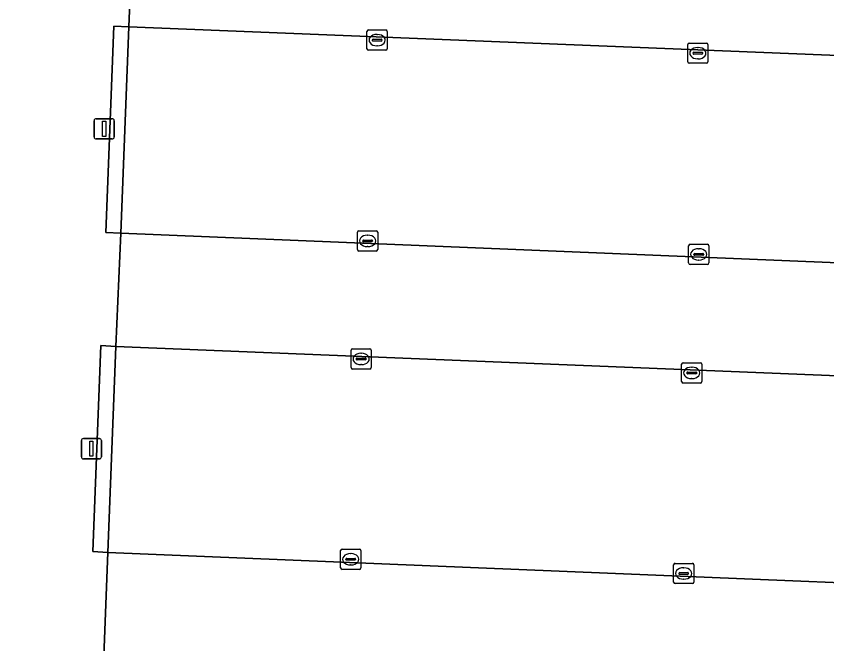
# Model space of a CAD drawing. Extents: x 160888 to 161385, y 386490 to 386908.
# Drawn here: x 161047.88 to 161087.87, y 386790.05 to 386821.01 of the extents above; entities that cross this region are included whole.
import ezdxf

# ---------------------------------------------------------------- set-up
doc = ezdxf.new("R2010")
doc.units = 0
for name, color, linetype in [('IMGEO_Groenvoorziening', 7, 'Continuous'), ('IMGEO_Haag', 7, 'Continuous'), ('IMGEO_Kolk', 7, 'Continuous'), ('IMGEO_Lichtmast', 7, 'Continuous'), ('IMGEO_Parkeervlak_open', 7, 'Continuous'), ('IMGEO_Rijbaan_lokaal_open', 7, 'Continuous'), ('IMGEO_Voetpad_open', 7, 'Continuous')]:
    doc.layers.add(name, color=color, linetype=linetype)

msp = doc.modelspace()

# ---------------------------------------------------------------- linework, layer by layer
at = {"layer": 'IMGEO_Groenvoorziening'}
for points in [[(161053.043, 386810.307), (161053.442, 386820.496), (161052.695, 386820.527), (161052.307, 386810.348)], [(161052.404, 386794.558), (161052.802, 386804.71), (161052.061, 386804.77), (161051.66, 386794.598)]]:
    msp.add_lwpolyline(points, close=True, dxfattribs=at)
at = {"layer": 'IMGEO_Haag'}
for points in [[(161053.043, 386810.307), (161053.442, 386820.496), (161052.695, 386820.527), (161052.307, 386810.348)], [(161052.404, 386794.558), (161052.802, 386804.71), (161052.061, 386804.77), (161051.66, 386794.598)]]:
    msp.add_lwpolyline(points, close=True, dxfattribs=at)
at = {"layer": 'IMGEO_Kolk'}
for p, q in [((161065.186, 386819.408), (161065.186, 386820.26)), ((161065.261, 386820.334), (161066.113, 386820.334)), ((161066.187, 386820.26), (161066.187, 386819.408)), ((161065.488, 386819.877), (161065.886, 386819.877)), ((161065.674, 386820.114), (161065.699, 386820.114)), ((161065.445, 386819.828), (161065.445, 386819.84)), ((161065.883, 386819.791), (161065.485, 386819.791)), ((161065.697, 386819.554), (161065.672, 386819.554)), ((161065.929, 386819.84), (161065.929, 386819.828)), ((161081.008, 386818.764), (161081.008, 386819.616)), ((161081.083, 386819.69), (161081.935, 386819.69)), ((161081.496, 386819.47), (161081.521, 386819.47)), ((161082.009, 386819.616), (161082.009, 386818.764)), ((161066.113, 386819.334), (161065.261, 386819.334)), ((161081.267, 386819.184), (161081.267, 386819.196)), ((161081.705, 386819.147), (161081.307, 386819.147)), ((161081.31, 386819.233), (161081.708, 386819.233)), ((161081.751, 386819.196), (161081.751, 386819.184)), ((161081.935, 386818.69), (161081.083, 386818.69)), ((161081.519, 386818.91), (161081.494, 386818.91)), ((161064.717, 386809.503), (161064.717, 386810.355)), ((161064.792, 386810.429), (161065.644, 386810.429)), ((161065.718, 386810.355), (161065.718, 386809.503)), ((161064.976, 386809.923), (161064.976, 386809.935)), ((161065.414, 386809.886), (161065.016, 386809.886)), ((161065.019, 386809.972), (161065.417, 386809.972)), ((161065.205, 386810.209), (161065.23, 386810.209)), ((161065.46, 386809.935), (161065.46, 386809.923)), ((161065.228, 386809.649), (161065.203, 386809.649)), ((161081.053, 386808.838), (161081.053, 386809.69)), ((161081.128, 386809.764), (161081.98, 386809.764)), ((161081.541, 386809.544), (161081.566, 386809.544)), ((161082.054, 386809.69), (161082.054, 386808.838)), ((161065.644, 386809.429), (161064.792, 386809.429)), ((161081.312, 386809.258), (161081.312, 386809.27)), ((161081.75, 386809.221), (161081.352, 386809.221)), ((161081.355, 386809.307), (161081.753, 386809.307)), ((161081.796, 386809.27), (161081.796, 386809.258)), ((161081.98, 386808.764), (161081.128, 386808.764)), ((161081.564, 386808.984), (161081.539, 386808.984)), ((161064.398, 386803.677), (161064.398, 386804.529)), ((161064.473, 386804.603), (161065.325, 386804.603)), ((161064.886, 386804.383), (161064.911, 386804.383)), ((161065.399, 386804.529), (161065.399, 386803.677)), ((161064.657, 386804.097), (161064.657, 386804.109)), ((161065.095, 386804.06), (161064.697, 386804.06)), ((161064.7, 386804.146), (161065.098, 386804.146)), ((161065.141, 386804.109), (161065.141, 386804.097)), ((161080.784, 386803.916), (161081.636, 386803.916)), ((161065.325, 386803.603), (161064.473, 386803.603)), ((161064.909, 386803.823), (161064.884, 386803.823)), ((161080.709, 386802.99), (161080.709, 386803.842)), ((161081.011, 386803.459), (161081.409, 386803.459)), ((161081.197, 386803.696), (161081.222, 386803.696)), ((161081.71, 386803.842), (161081.71, 386802.99)), ((161080.968, 386803.41), (161080.968, 386803.422)), ((161081.406, 386803.373), (161081.008, 386803.373)), ((161081.22, 386803.136), (161081.195, 386803.136)), ((161081.452, 386803.422), (161081.452, 386803.41)), ((161081.636, 386802.916), (161080.784, 386802.916)), ((161063.959, 386794.72), (161064.811, 386794.72)), ((161063.884, 386793.794), (161063.884, 386794.646)), ((161064.186, 386794.263), (161064.584, 386794.263)), ((161064.372, 386794.5), (161064.397, 386794.5)), ((161064.885, 386794.646), (161064.885, 386793.794)), ((161064.143, 386794.214), (161064.143, 386794.226)), ((161064.581, 386794.177), (161064.183, 386794.177)), ((161064.395, 386793.94), (161064.37, 386793.94)), ((161064.627, 386794.226), (161064.627, 386794.214)), ((161080.31, 386793.093), (161080.31, 386793.945)), ((161080.385, 386794.019), (161081.237, 386794.019)), ((161081.311, 386793.945), (161081.311, 386793.093)), ((161064.811, 386793.72), (161063.959, 386793.72)), ((161080.569, 386793.513), (161080.569, 386793.525)), ((161081.007, 386793.476), (161080.609, 386793.476)), ((161080.612, 386793.562), (161081.01, 386793.562)), ((161080.798, 386793.799), (161080.823, 386793.799)), ((161081.053, 386793.525), (161081.053, 386793.513)), ((161080.821, 386793.239), (161080.796, 386793.239)), ((161081.237, 386793.019), (161080.385, 386793.019))]:
    msp.add_line(p, q, dxfattribs=at)
for points in [[(161065.186, 386819.408), (161065.186, 386820.26)], [(161065.261, 386820.334), (161066.113, 386820.334)], [(161066.187, 386820.26), (161066.187, 386819.408)], [(161081.008, 386818.764), (161081.008, 386819.616)], [(161081.083, 386819.69), (161081.935, 386819.69)], [(161082.009, 386819.616), (161082.009, 386818.764)], [(161066.113, 386819.334), (161065.261, 386819.334)], [(161081.935, 386818.69), (161081.083, 386818.69)], [(161064.717, 386809.503), (161064.717, 386810.355)], [(161064.792, 386810.429), (161065.644, 386810.429)], [(161065.718, 386810.355), (161065.718, 386809.503)], [(161081.053, 386808.838), (161081.053, 386809.69)], [(161081.128, 386809.764), (161081.98, 386809.764)], [(161082.054, 386809.69), (161082.054, 386808.838)], [(161065.644, 386809.429), (161064.792, 386809.429)], [(161081.98, 386808.764), (161081.128, 386808.764)], [(161064.398, 386803.677), (161064.398, 386804.529)], [(161064.473, 386804.603), (161065.325, 386804.603)], [(161065.399, 386804.529), (161065.399, 386803.677)], [(161080.784, 386803.916), (161081.636, 386803.916)], [(161065.325, 386803.603), (161064.473, 386803.603)], [(161080.709, 386802.99), (161080.709, 386803.842)], [(161081.71, 386803.842), (161081.71, 386802.99)], [(161081.636, 386802.916), (161080.784, 386802.916)], [(161063.959, 386794.72), (161064.811, 386794.72)], [(161063.884, 386793.794), (161063.884, 386794.646)], [(161064.885, 386794.646), (161064.885, 386793.794)], [(161080.31, 386793.093), (161080.31, 386793.945)], [(161080.385, 386794.019), (161081.237, 386794.019)], [(161081.311, 386793.945), (161081.311, 386793.093)], [(161064.811, 386793.72), (161063.959, 386793.72)], [(161081.237, 386793.019), (161080.385, 386793.019)]]:
    msp.add_lwpolyline(points, dxfattribs=at)
for centre, radius, start, end in [((161065.263, 386820.258), 0.0765, 91.552, 178.448), ((161065.263, 386820.258), 0.0765, 91.552, 178.448), ((161066.111, 386820.258), 0.0765, 1.552, 88.448), ((161066.111, 386820.258), 0.0765, 1.552, 88.448), ((161065.485, 386819.837), 0.0403, 85.8775, 175.7526), ((161065.89, 386819.839), 0.0386, 1.7309, 96.639), ((161065.482, 386819.827), 0.0366, 178.938, 274.7102), ((161065.886, 386819.834), 0.043, 264.8664, 352.4533), ((161081.085, 386819.614), 0.0765, 91.552, 178.448), ((161081.085, 386819.614), 0.0765, 91.552, 178.448), ((161081.933, 386819.614), 0.0765, 1.552, 88.448), ((161081.933, 386819.614), 0.0765, 1.552, 88.448), ((161065.263, 386819.41), 0.0765, 181.552, 268.448), ((161065.263, 386819.41), 0.0765, 181.552, 268.448), ((161066.111, 386819.41), 0.0765, 271.552, 358.448), ((161066.111, 386819.41), 0.0765, 271.552, 358.448), ((161081.307, 386819.193), 0.0403, 85.8775, 175.7526), ((161081.304, 386819.183), 0.0366, 178.938, 274.7102), ((161081.708, 386819.19), 0.043, 264.8664, 352.4533), ((161081.712, 386819.195), 0.0386, 1.7309, 96.639), ((161081.085, 386818.766), 0.0765, 181.552, 268.448), ((161081.085, 386818.766), 0.0765, 181.552, 268.448), ((161081.933, 386818.766), 0.0765, 271.552, 358.448), ((161081.933, 386818.766), 0.0765, 271.552, 358.448), ((161064.794, 386810.353), 0.0765, 91.552, 178.448), ((161064.794, 386810.353), 0.0765, 91.552, 178.448), ((161065.642, 386810.353), 0.0765, 1.552, 88.448), ((161065.642, 386810.353), 0.0765, 1.552, 88.448), ((161065.016, 386809.932), 0.0403, 85.8775, 175.7526), ((161065.013, 386809.922), 0.0366, 178.938, 274.7102), ((161065.417, 386809.929), 0.043, 264.8664, 352.4533), ((161065.421, 386809.934), 0.0386, 1.7309, 96.639), ((161064.794, 386809.505), 0.0765, 181.552, 268.448), ((161064.794, 386809.505), 0.0765, 181.552, 268.448), ((161065.642, 386809.505), 0.0765, 271.552, 358.448), ((161065.642, 386809.505), 0.0765, 271.552, 358.448), ((161081.13, 386809.688), 0.0765, 91.552, 178.448), ((161081.13, 386809.688), 0.0765, 91.552, 178.448), ((161081.978, 386809.688), 0.0765, 1.552, 88.448), ((161081.978, 386809.688), 0.0765, 1.552, 88.448), ((161081.352, 386809.267), 0.0403, 85.8775, 175.7526), ((161081.349, 386809.257), 0.0366, 178.938, 274.7102), ((161081.753, 386809.264), 0.043, 264.8664, 352.4533), ((161081.757, 386809.269), 0.0386, 1.7309, 96.639), ((161081.13, 386808.84), 0.0765, 181.552, 268.448), ((161081.13, 386808.84), 0.0765, 181.552, 268.448), ((161081.978, 386808.84), 0.0765, 271.552, 358.448), ((161081.978, 386808.84), 0.0765, 271.552, 358.448), ((161064.475, 386804.527), 0.0765, 91.552, 178.448), ((161064.475, 386804.527), 0.0765, 91.552, 178.448), ((161065.323, 386804.527), 0.0765, 1.552, 88.448), ((161065.323, 386804.527), 0.0765, 1.552, 88.448), ((161064.697, 386804.106), 0.0403, 85.8775, 175.7526), ((161064.694, 386804.096), 0.0366, 178.938, 274.7102), ((161065.098, 386804.103), 0.043, 264.8664, 352.4533), ((161065.102, 386804.108), 0.0386, 1.7309, 96.639), ((161080.786, 386803.84), 0.0765, 91.552, 178.448), ((161080.786, 386803.84), 0.0765, 91.552, 178.448), ((161081.634, 386803.84), 0.0765, 1.552, 88.448), ((161081.634, 386803.84), 0.0765, 1.552, 88.448), ((161064.475, 386803.679), 0.0765, 181.552, 268.448), ((161064.475, 386803.679), 0.0765, 181.552, 268.448), ((161065.323, 386803.679), 0.0765, 271.552, 358.448), ((161065.323, 386803.679), 0.0765, 271.552, 358.448), ((161081.008, 386803.419), 0.0403, 85.8775, 175.7526), ((161081.413, 386803.421), 0.0386, 1.7309, 96.639), ((161081.005, 386803.409), 0.0366, 178.938, 274.7102), ((161081.409, 386803.416), 0.043, 264.8664, 352.4533), ((161080.786, 386802.992), 0.0765, 181.552, 268.448), ((161080.786, 386802.992), 0.0765, 181.552, 268.448), ((161081.634, 386802.992), 0.0765, 271.552, 358.448), ((161081.634, 386802.992), 0.0765, 271.552, 358.448), ((161063.961, 386794.644), 0.0765, 91.552, 178.448), ((161063.961, 386794.644), 0.0765, 91.552, 178.448), ((161064.809, 386794.644), 0.0765, 1.552, 88.448), ((161064.809, 386794.644), 0.0765, 1.552, 88.448), ((161064.183, 386794.223), 0.0403, 85.8775, 175.7526), ((161064.588, 386794.225), 0.0386, 1.7309, 96.639), ((161064.18, 386794.213), 0.0366, 178.938, 274.7102), ((161064.584, 386794.22), 0.043, 264.8664, 352.4533), ((161080.387, 386793.943), 0.0765, 91.552, 178.448), ((161080.387, 386793.943), 0.0765, 91.552, 178.448), ((161081.235, 386793.943), 0.0765, 1.552, 88.448), ((161081.235, 386793.943), 0.0765, 1.552, 88.448), ((161063.961, 386793.796), 0.0765, 181.552, 268.448), ((161063.961, 386793.796), 0.0765, 181.552, 268.448), ((161064.809, 386793.796), 0.0765, 271.552, 358.448), ((161064.809, 386793.796), 0.0765, 271.552, 358.448), ((161080.609, 386793.522), 0.0403, 85.8775, 175.7526), ((161080.606, 386793.512), 0.0366, 178.938, 274.7102), ((161081.01, 386793.519), 0.043, 264.8664, 352.4533), ((161081.014, 386793.524), 0.0386, 1.7309, 96.639), ((161080.387, 386793.095), 0.0765, 181.552, 268.448), ((161080.387, 386793.095), 0.0765, 181.552, 268.448), ((161081.235, 386793.095), 0.0765, 271.552, 358.448), ((161081.235, 386793.095), 0.0765, 271.552, 358.448)]:
    msp.add_arc(centre, radius, start, end, dxfattribs=at)
for centre, major_axis, ratio, start_param, end_param in [((161065.673, 386819.834), (-0.387, 0.002), 0.722429, 4.712389, 7.853982), ((161065.698, 386819.834), (-0.39, 0.002), 0.717154, 1.570796, 4.712389), ((161081.495, 386819.19), (-0.387, 0.002), 0.722429, 4.712389, 7.853982), ((161081.52, 386819.19), (-0.39, 0.002), 0.717154, 1.570796, 4.712389), ((161065.204, 386809.929), (-0.387, 0.002), 0.722429, 4.712389, 7.853982), ((161065.229, 386809.929), (-0.39, 0.002), 0.717154, 1.570796, 4.712389), ((161081.54, 386809.264), (-0.387, 0.002), 0.722429, 4.712389, 7.853982), ((161081.565, 386809.264), (-0.39, 0.002), 0.717154, 1.570796, 4.712389), ((161064.885, 386804.103), (-0.387, 0.002), 0.722429, 4.712389, 7.853982), ((161064.91, 386804.103), (-0.39, 0.002), 0.717154, 1.570796, 4.712389), ((161081.196, 386803.416), (-0.387, 0.002), 0.722429, 4.712389, 7.853982), ((161081.221, 386803.416), (-0.39, 0.002), 0.717154, 1.570796, 4.712389), ((161064.371, 386794.22), (-0.387, 0.002), 0.722429, 4.712389, 7.853982), ((161064.396, 386794.22), (-0.39, 0.002), 0.717154, 1.570796, 4.712389), ((161080.797, 386793.519), (-0.387, 0.002), 0.722429, 4.712389, 7.853982), ((161080.822, 386793.519), (-0.39, 0.002), 0.717154, 1.570796, 4.712389)]:
    msp.add_ellipse(centre, major_axis=major_axis, ratio=ratio, start_param=start_param, end_param=end_param, dxfattribs=at)
at = {"layer": 'IMGEO_Lichtmast'}
for p, q in [((161051.725, 386815.059), (161051.725, 386815.859)), ((161051.725, 386815.859), (161051.725, 386815.059)), ((161051.825, 386815.959), (161052.615, 386815.959)), ((161052.615, 386815.959), (161051.825, 386815.959)), ((161052.715, 386815.859), (161052.715, 386815.059)), ((161052.715, 386815.059), (161052.715, 386815.859)), ((161052.615, 386814.959), (161051.825, 386814.959)), ((161051.825, 386814.959), (161052.615, 386814.959)), ((161051.096, 386799.275), (161051.096, 386800.075)), ((161051.096, 386800.075), (161051.096, 386799.275)), ((161051.196, 386800.175), (161051.986, 386800.175)), ((161051.986, 386800.175), (161051.196, 386800.175)), ((161052.086, 386800.075), (161052.086, 386799.275)), ((161052.086, 386799.275), (161052.086, 386800.075)), ((161051.986, 386799.175), (161051.196, 386799.175)), ((161051.196, 386799.175), (161051.986, 386799.175))]:
    msp.add_line(p, q, dxfattribs=at)
for points in [[(161052.145, 386815.834), (161052.295, 386815.834), (161052.295, 386815.084), (161052.145, 386815.084), (161052.145, 386815.834)], [(161051.516, 386800.05), (161051.666, 386800.05), (161051.666, 386799.3), (161051.516, 386799.3), (161051.516, 386800.05)]]:
    msp.add_lwpolyline(points, dxfattribs=at)
for centre, start, end in [((161051.825, 386815.859), 90, 180), ((161051.825, 386815.859), 90, 180), ((161052.615, 386815.859), 0, 90), ((161052.615, 386815.859), 360, 90), ((161051.825, 386815.059), 180, 270), ((161051.825, 386815.059), 180, 270), ((161052.615, 386815.059), 270, 0), ((161052.615, 386815.059), 270, 0), ((161051.196, 386800.075), 90, 180), ((161051.196, 386800.075), 90, 180), ((161051.986, 386800.075), 0, 90), ((161051.986, 386800.075), 360, 90), ((161051.196, 386799.275), 180, 270), ((161051.196, 386799.275), 180, 270), ((161051.986, 386799.275), 270, 0), ((161051.986, 386799.275), 270, 0)]:
    msp.add_arc(centre, 0.1, start, end, dxfattribs=at)
at = {"layer": 'IMGEO_Parkeervlak_open'}
for points in [[(161123.406, 386817.654), (161053.442, 386820.496), (161053.043, 386810.307), (161123.033, 386807.419)], [(161122.823, 386801.876), (161052.802, 386804.71), (161052.404, 386794.558), (161122.374, 386791.66)]]:
    msp.add_lwpolyline(points, dxfattribs=at)
at = {"layer": 'IMGEO_Rijbaan_lokaal_open'}
for points in [[(161125.794, 386823.071), (161123.659, 386823.176), (161053.666, 386826.071), (161053.442, 386820.496), (161123.406, 386817.654), (161123.779, 386817.637), (161124.891, 386817.585)], [(161124.492, 386807.353), (161123.35, 386807.405), (161123.033, 386807.419), (161053.043, 386810.307), (161052.802, 386804.71), (161122.823, 386801.876), (161123.182, 386801.862), (161124.207, 386801.823)], [(161124.147, 386791.554), (161122.714, 386791.639), (161122.374, 386791.66), (161052.404, 386794.558), (161052.192, 386789.019), (161122.158, 386786.123), (161122.488, 386786.11), (161123.82, 386786.056)]]:
    msp.add_lwpolyline(points, dxfattribs=at)
at = {"layer": 'IMGEO_Voetpad_open'}
for points in [[(161052.695, 386820.527), (161053.442, 386820.496), (161053.666, 386826.071), (161052.917, 386826.086), (161053.184, 386831.994), (161053.907, 386831.98), (161054.161, 386838.379), (161043.806, 386838.784)], [(161051.127, 386761.313), (161051.361, 386767.468), (161050.604, 386767.486), (161050.853, 386773.312), (161051.586, 386773.272), (161051.796, 386778.806), (161051.046, 386778.826), (161051.438, 386789.029), (161052.192, 386789.019), (161052.404, 386794.558), (161051.66, 386794.598), (161052.061, 386804.77), (161052.802, 386804.71), (161053.043, 386810.307), (161052.307, 386810.348), (161052.695, 386820.527)]]:
    msp.add_lwpolyline(points, dxfattribs=at)

doc.saveas('drawing.dxf')
